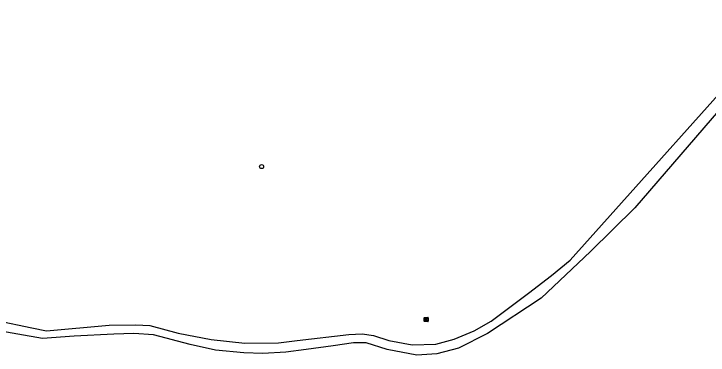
# Model space of a CAD drawing. Extents: x 160203 to 161526, y 379529 to 381797.
# Drawn here: x 160611 to 160779.2, y 379690.5 to 379773 of the extents above; entities that cross this region are included whole.
import ezdxf

# ---------------------------------------------------------------- set-up
doc = ezdxf.new("R2010")
doc.units = 0
for name, color, linetype in [('IMGEO_Boom', 7, 'Continuous'), ('IMGEO_Rijbaan_lokaal_onverhard', 7, 'Continuous'), ('IMGEO_Rioolput', 7, 'Continuous')]:
    doc.layers.add(name, color=color, linetype=linetype)

msp = doc.modelspace()

# ---------------------------------------------------------------- linework, layer by layer
at = {"layer": 'IMGEO_Boom'}
msp.add_circle((160671.06, 379736.08), 0.489, dxfattribs=at)
at = {"layer": 'IMGEO_Rijbaan_lokaal_onverhard'}
for points in [[(160816.73, 379790.12), (160761.44, 379726.07), (160750.73, 379715.5), (160738.77, 379704.23), (160725.77, 379695.67), (160718.78, 379692.17), (160713.54, 379690.74), (160708.65, 379690.47), (160701.5, 379691.86), (160696.37, 379693.46), (160693.32, 379693.46), (160688.41, 379692.74), (160681.84, 379691.8), (160676.92, 379691.22), (160671.38, 379690.87), (160666.73, 379691.04), (160659.89, 379691.67), (160653.74, 379693.01), (160644.84, 379695.34), (160640.1, 379695.69), (160635.23, 379695.52), (160625.62, 379695.07), (160617.93, 379694.49), (160605.92, 379696.56)], [(160606.84, 379698.83), (160615.35, 379697.05), (160618.93, 379696.38), (160634.09, 379697.73), (160640.59, 379697.76), (160643.98, 379697.62), (160650.82, 379695.78), (160658.81, 379694.25), (160667.03, 379693.35), (160675.17, 379693.41), (160679.64, 379694.03), (160692.17, 379695.42), (160695.42, 379695.61), (160698.16, 379695.19), (160701.84, 379694.03), (160707.57, 379692.93), (160713.3, 379693.1), (160717.74, 379694.32), (160722.54, 379696.38), (160726.64, 379698.72), (160735.73, 379705.46), (160741.26, 379709.7), (160745.79, 379713.4), (160796.26, 379769.76)]]:
    msp.add_lwpolyline(points, dxfattribs=at)
at = {"layer": 'IMGEO_Rioolput'}
for p, q in [((160710.4, 379698.66), (160710.4, 379699.52)), ((160710.48, 379699.59), (160711.33, 379699.59)), ((160711.33, 379698.59), (160710.48, 379698.59)), ((160710.89, 379699.37), (160710.91, 379699.37)), ((160710.91, 379698.81), (160710.89, 379698.81)), ((160711.4, 379699.52), (160711.4, 379698.66))]:
    msp.add_line(p, q, dxfattribs=at)
for points in [[(160710.4, 379698.66), (160710.4, 379699.52)], [(160710.48, 379699.59), (160711.33, 379699.59)], [(160711.33, 379698.59), (160710.48, 379698.59)], [(160710.99, 379699.29), (160710.74, 379699.29), (160710.74, 379698.89)], [(160710.74, 379698.89), (160710.86, 379698.89), (160710.86, 379699.05), (160710.87, 379699.05)], [(160710.92, 379699.21), (160710.86, 379699.21), (160710.86, 379699.13)], [(160710.86, 379699.13), (160710.91, 379699.13)], [(160710.92, 379699.02), (160710.99, 379698.89), (160711.13, 379698.89), (160711.07, 379699.02)], [(160711.4, 379699.52), (160711.4, 379698.66)]]:
    msp.add_lwpolyline(points, dxfattribs=at)
for centre, radius, start, end in [((160710.48, 379699.52), 0.0765, 91.552, 178.448), ((160710.48, 379699.52), 0.0765, 91.552, 178.448), ((160710.48, 379698.67), 0.0765, 181.552, 268.448), ((160710.48, 379698.67), 0.0765, 181.552, 268.448), ((160710.87, 379699), 0.0533, 26.0293, 88.6989), ((160710.9, 379699.32), 0.19, 274.7715, 282.9687), ((160710.92, 379699.11), 0.0964, 77.0061, 93.1865), ((160710.94, 379699.17), 0.0378, 276.6634, 79.6772), ((160710.99, 379699.18), 0.109, 350.3612, 89.416), ((160710.99, 379699.18), 0.112, 277.5842, 350.9817), ((160710.97, 379698.96), 0.108, 29.5134, 73.7905), ((160711.33, 379699.52), 0.0765, 1.552, 88.448), ((160711.33, 379699.52), 0.0765, 1.552, 88.448), ((160711.33, 379698.67), 0.0765, 271.552, 358.448), ((160711.33, 379698.67), 0.0765, 271.552, 358.448)]:
    msp.add_arc(centre, radius, start, end, dxfattribs=at)
for centre, major_axis, ratio, start_param, end_param in [((160710.89, 379699.09), (-0.387, 0.002), 0.722429, 4.712389, 7.853982), ((160710.91, 379699.09), (-0.39, 0.002), 0.717154, 1.570796, 4.712389)]:
    msp.add_ellipse(centre, major_axis=major_axis, ratio=ratio, start_param=start_param, end_param=end_param, dxfattribs=at)

doc.saveas('drawing.dxf')
